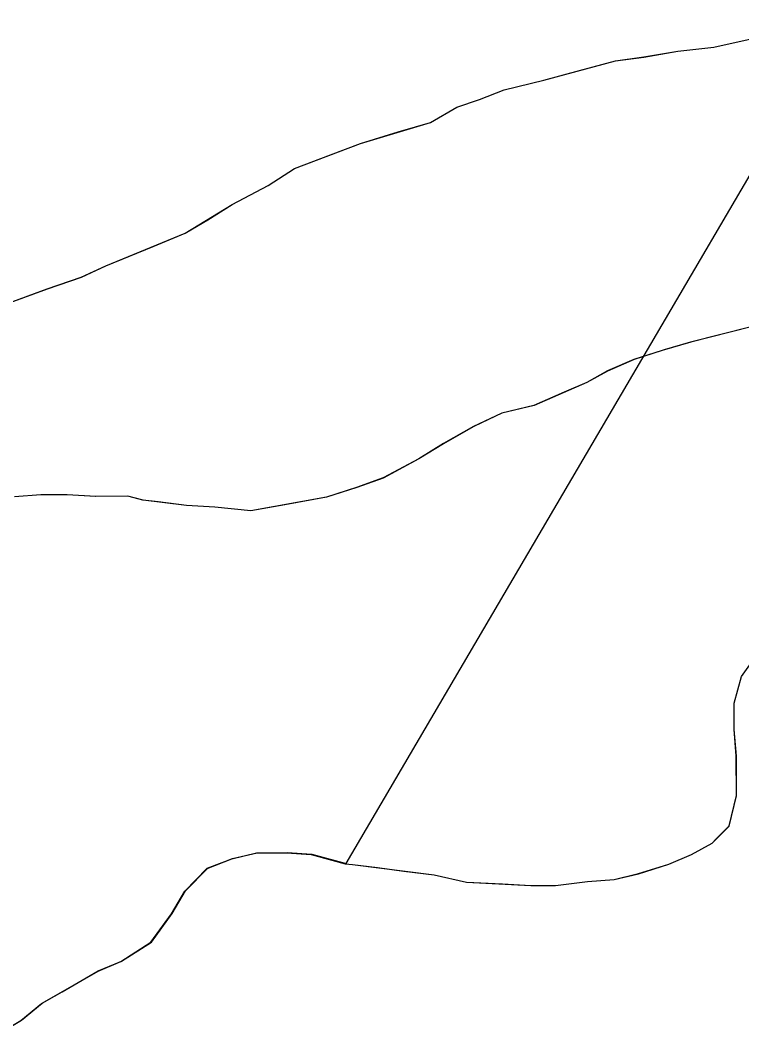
# Model space of a CAD drawing. Extents: x 3279314 to 3317160, y 734079 to 759431.
# Drawn here: x 3295771.6 to 3295862.9, y 743980.8 to 744110 of the extents above; entities that cross this region are included whole.
import ezdxf

# ---------------------------------------------------------------- set-up
doc = ezdxf.new("R2010")
doc.units = 0
for name, color, linetype in [('V-SITE-VEGE', 7, 'Continuous'), ('V-TOPO-SHOR', 7, 'Continuous'), ('V-WETL-SWMP', 7, 'Continuous')]:
    doc.layers.add(name, color=color, linetype=linetype)

msp = doc.modelspace()

# ---------------------------------------------------------------- linework, layer by layer
at = {"layer": 'V-SITE-VEGE'}
for p, q in [((3295812.83, 744003.16), (3295875.44, 744109.98)), ((3295801.56, 744004.54), (3295805.39, 744004.56)), ((3295805.39, 744004.56), (3295808.51, 744004.33)), ((3295795.34, 744002.59), (3295798.45, 744003.8)), ((3295798.45, 744003.8), (3295801.56, 744004.54)), ((3295808.51, 744004.33), (3295812.83, 744003.16)), ((3295792.48, 743999.7), (3295795.34, 744002.59)), ((3295790.81, 743996.81), (3295792.48, 743999.7)), ((3295788.2, 743993.21), (3295790.81, 743996.81)), ((3295784.37, 743990.79), (3295788.2, 743993.21)), ((3295781.5, 743989.58), (3295784.37, 743990.79)), ((3295774.33, 743985.47), (3295781.5, 743989.58)), ((3295771.71, 743983.3), (3295774.33, 743985.47)), ((3295767.65, 743980.88), (3295771.71, 743983.3))]:
    msp.add_line(p, q, dxfattribs=at)
at = {"layer": 'V-TOPO-SHOR'}
for points in [[(3295842.42, 744103.68), (3295846.96, 744104.9), (3295850.56, 744105.4), (3295854.87, 744106.14), (3295859.42, 744106.64), (3295864.92, 744107.87), (3295869.71, 744109.09), (3295874.73, 744109.84), (3295875.46, 744110.03)], [(3295769, 744073.83), (3295774.98, 744076.02), (3295779.29, 744077.48), (3295782.4, 744078.93), (3295788.38, 744081.36), (3295792.44, 744083.06), (3295795.31, 744084.75), (3295798.41, 744086.68), (3295802.96, 744089.1), (3295806.3, 744091.27), (3295810.84, 744092.98), (3295814.67, 744094.43), (3295819.45, 744095.9), (3295823.52, 744097.11), (3295826.87, 744099.05), (3295829.74, 744100.02), (3295832.85, 744101.24), (3295837.87, 744102.46), (3295842.42, 744103.68)], [(3295864.15, 744071.2), (3295860.32, 744070.22), (3295856.49, 744069.25), (3295853.14, 744068.27), (3295852.87, 744068.18)], [(3295852.87, 744068.18), (3295849.31, 744067.05), (3295845.97, 744065.6), (3295843.34, 744064.15), (3295840.47, 744062.93), (3295836.64, 744061.24), (3295832.58, 744060.26), (3295828.99, 744058.56), (3295825.17, 744056.39), (3295822.06, 744054.45), (3295817.52, 744052.04), (3295814.17, 744050.82), (3295810.34, 744049.6), (3295805.08, 744048.62), (3295800.77, 744047.88), (3295796.21, 744048.33), (3295792.62, 744048.55), (3295789.02, 744049.01), (3295787.1, 744049.24), (3295785.18, 744049.71), (3295781.11, 744049.69), (3295777.52, 744049.91), (3295774.16, 744049.9), (3295770.81, 744049.64)], [(3295813.63, 744003.03), (3295816.82, 744002.67), (3295820.17, 744002.21), (3295824.01, 744001.75), (3295828.09, 744000.81), (3295832.64, 744000.59), (3295836.24, 744000.37), (3295839.35, 744000.39), (3295843.42, 744000.89), (3295846.78, 744001.14), (3295849.89, 744001.88), (3295853.71, 744003.1), (3295856.58, 744004.31), (3295859.21, 744005.76), (3295859.69, 744006.24), (3295861.36, 744007.93), (3295862.3, 744011.77), (3295862.27, 744016.8), (3295862.02, 744020.15), (3295862, 744023.51), (3295862.94, 744026.87), (3295865.32, 744030.23)], [(3295767.56, 743980.85), (3295771.62, 743983.27), (3295774.25, 743985.44), (3295776.88, 743986.89), (3295781.42, 743989.55), (3295784.29, 743990.76), (3295788.11, 743993.18), (3295790.73, 743996.78), (3295792.39, 743999.67), (3295795.25, 744002.56), (3295798.36, 744003.77), (3295801.47, 744004.51), (3295805.3, 744004.53), (3295808.42, 744004.3), (3295812.74, 744003.13), (3295813.63, 744003.03)]]:
    msp.add_lwpolyline(points, dxfattribs=at)
at = {"layer": 'V-WETL-SWMP'}
for p, q in [((3295854.87, 744106.13), (3295859.42, 744106.64)), ((3295854.87, 744106.13), (3295859.42, 744106.64)), ((3295859.42, 744106.64), (3295864.93, 744107.86)), ((3295859.42, 744106.64), (3295864.93, 744107.86)), ((3295846.97, 744104.9), (3295850.56, 744105.39)), ((3295846.97, 744104.9), (3295850.56, 744105.39)), ((3295850.56, 744105.39), (3295854.87, 744106.13)), ((3295850.56, 744105.39), (3295854.87, 744106.13)), ((3295837.88, 744102.45), (3295846.97, 744104.9)), ((3295837.88, 744102.45), (3295846.97, 744104.9)), ((3295832.85, 744101.23), (3295837.88, 744102.45)), ((3295832.85, 744101.23), (3295837.88, 744102.45)), ((3295829.74, 744100.01), (3295832.85, 744101.23)), ((3295829.74, 744100.01), (3295832.85, 744101.23)), ((3295823.53, 744097.11), (3295826.87, 744099.04)), ((3295823.53, 744097.11), (3295826.87, 744099.04)), ((3295826.87, 744099.04), (3295829.74, 744100.01)), ((3295826.87, 744099.04), (3295829.74, 744100.01)), ((3295814.67, 744094.43), (3295823.53, 744097.11)), ((3295814.67, 744094.43), (3295823.53, 744097.11)), ((3295806.3, 744091.27), (3295814.67, 744094.43)), ((3295806.3, 744091.27), (3295814.67, 744094.43)), ((3295802.96, 744089.09), (3295806.3, 744091.27)), ((3295802.96, 744089.09), (3295806.3, 744091.27)), ((3295798.42, 744086.68), (3295802.96, 744089.09)), ((3295798.42, 744086.68), (3295802.96, 744089.09)), ((3295792.45, 744083.05), (3295798.42, 744086.68)), ((3295792.45, 744083.05), (3295798.42, 744086.68)), ((3295782.4, 744078.93), (3295792.45, 744083.05)), ((3295782.4, 744078.93), (3295792.45, 744083.05)), ((3295779.3, 744077.47), (3295782.4, 744078.93)), ((3295779.3, 744077.47), (3295782.4, 744078.93)), ((3295774.99, 744076.01), (3295779.3, 744077.47)), ((3295774.99, 744076.01), (3295779.3, 744077.47)), ((3295769.01, 744073.82), (3295774.99, 744076.01)), ((3295769.01, 744073.82), (3295774.99, 744076.01)), ((3295864.16, 744071.2), (3295856.5, 744069.24)), ((3295864.16, 744071.2), (3295856.5, 744069.24)), ((3295856.5, 744069.24), (3295852.87, 744068.18)), ((3295856.5, 744069.24), (3295852.87, 744068.18)), ((3295852.87, 744068.18), (3295849.32, 744067.05)), ((3295852.87, 744068.18), (3295849.32, 744067.05)), ((3295849.32, 744067.05), (3295845.97, 744065.59)), ((3295849.32, 744067.05), (3295845.97, 744065.59)), ((3295845.97, 744065.59), (3295843.34, 744064.14)), ((3295845.97, 744065.59), (3295843.34, 744064.14)), ((3295843.34, 744064.14), (3295836.65, 744061.23)), ((3295843.34, 744064.14), (3295836.65, 744061.23)), ((3295832.58, 744060.25), (3295829, 744058.56)), ((3295832.58, 744060.25), (3295829, 744058.56)), ((3295836.65, 744061.23), (3295832.58, 744060.25)), ((3295836.65, 744061.23), (3295832.58, 744060.25)), ((3295829, 744058.56), (3295825.17, 744056.38)), ((3295829, 744058.56), (3295825.17, 744056.38)), ((3295825.17, 744056.38), (3295822.07, 744054.45)), ((3295825.17, 744056.38), (3295822.07, 744054.45)), ((3295822.07, 744054.45), (3295817.53, 744052.03)), ((3295822.07, 744054.45), (3295817.53, 744052.03)), ((3295817.53, 744052.03), (3295814.18, 744050.81)), ((3295817.53, 744052.03), (3295814.18, 744050.81)), ((3295774.17, 744049.89), (3295770.81, 744049.63)), ((3295774.17, 744049.89), (3295770.81, 744049.63)), ((3295777.52, 744049.91), (3295774.17, 744049.89)), ((3295777.52, 744049.91), (3295774.17, 744049.89)), ((3295781.12, 744049.68), (3295777.52, 744049.91)), ((3295781.12, 744049.68), (3295777.52, 744049.91)), ((3295814.18, 744050.81), (3295810.35, 744049.59)), ((3295814.18, 744050.81), (3295810.35, 744049.59)), ((3295785.19, 744049.71), (3295781.12, 744049.68)), ((3295785.19, 744049.71), (3295781.12, 744049.68)), ((3295787.11, 744049.24), (3295785.19, 744049.71)), ((3295787.11, 744049.24), (3295785.19, 744049.71)), ((3295792.62, 744048.55), (3295787.11, 744049.24)), ((3295792.62, 744048.55), (3295787.11, 744049.24)), ((3295796.22, 744048.32), (3295792.62, 744048.55)), ((3295796.22, 744048.32), (3295792.62, 744048.55)), ((3295810.35, 744049.59), (3295800.77, 744047.87)), ((3295810.35, 744049.59), (3295800.77, 744047.87)), ((3295800.77, 744047.87), (3295796.22, 744048.32)), ((3295800.77, 744047.87), (3295796.22, 744048.32)), ((3295862, 744023.5), (3295862.94, 744026.86)), ((3295862, 744023.5), (3295862.94, 744026.86)), ((3295862.02, 744020.15), (3295862, 744023.5)), ((3295862.02, 744020.15), (3295862, 744023.5)), ((3295862.28, 744016.79), (3295862.02, 744020.15)), ((3295862.28, 744016.79), (3295862.02, 744020.15)), ((3295862.3, 744011.76), (3295862.28, 744016.79)), ((3295862.3, 744011.76), (3295862.28, 744016.79)), ((3295861.36, 744007.92), (3295862.3, 744011.76)), ((3295861.36, 744007.92), (3295862.3, 744011.76)), ((3295859.22, 744005.75), (3295861.36, 744007.92)), ((3295859.22, 744005.75), (3295861.36, 744007.92)), ((3295856.59, 744004.3), (3295859.22, 744005.75)), ((3295856.59, 744004.3), (3295859.22, 744005.75)), ((3295795.25, 744002.55), (3295798.36, 744003.77)), ((3295795.25, 744002.55), (3295798.36, 744003.77)), ((3295798.36, 744003.77), (3295801.47, 744004.5)), ((3295798.36, 744003.77), (3295801.47, 744004.5)), ((3295801.47, 744004.5), (3295805.31, 744004.52)), ((3295801.47, 744004.5), (3295805.31, 744004.52)), ((3295805.31, 744004.52), (3295808.42, 744004.3)), ((3295805.31, 744004.52), (3295808.42, 744004.3)), ((3295808.42, 744004.3), (3295812.74, 744003.12)), ((3295808.42, 744004.3), (3295812.74, 744003.12)), ((3295853.72, 744003.09), (3295856.59, 744004.3)), ((3295853.72, 744003.09), (3295856.59, 744004.3)), ((3295792.39, 743999.66), (3295795.25, 744002.55)), ((3295792.39, 743999.66), (3295795.25, 744002.55)), ((3295812.74, 744003.12), (3295813.63, 744003.02)), ((3295812.74, 744003.12), (3295813.63, 744003.02)), ((3295813.63, 744003.02), (3295824.01, 744001.74)), ((3295813.63, 744003.02), (3295824.01, 744001.74)), ((3295849.89, 744001.87), (3295853.72, 744003.09)), ((3295849.89, 744001.87), (3295853.72, 744003.09)), ((3295824.01, 744001.74), (3295828.09, 744000.8)), ((3295824.01, 744001.74), (3295828.09, 744000.8)), ((3295828.09, 744000.8), (3295836.24, 744000.37)), ((3295828.09, 744000.8), (3295836.24, 744000.37)), ((3295839.36, 744000.38), (3295843.43, 744000.88)), ((3295839.36, 744000.38), (3295843.43, 744000.88)), ((3295843.43, 744000.88), (3295846.78, 744001.14)), ((3295843.43, 744000.88), (3295846.78, 744001.14)), ((3295846.78, 744001.14), (3295849.89, 744001.87)), ((3295846.78, 744001.14), (3295849.89, 744001.87)), ((3295790.73, 743996.78), (3295792.39, 743999.66)), ((3295790.73, 743996.78), (3295792.39, 743999.66)), ((3295836.24, 744000.37), (3295839.36, 744000.38)), ((3295836.24, 744000.37), (3295839.36, 744000.38)), ((3295788.11, 743993.17), (3295790.73, 743996.78)), ((3295788.11, 743993.17), (3295790.73, 743996.78)), ((3295784.29, 743990.75), (3295788.11, 743993.17)), ((3295784.29, 743990.75), (3295788.11, 743993.17)), ((3295781.42, 743989.54), (3295784.29, 743990.75)), ((3295781.42, 743989.54), (3295784.29, 743990.75)), ((3295774.26, 743985.43), (3295781.42, 743989.54)), ((3295774.26, 743985.43), (3295781.42, 743989.54)), ((3295771.63, 743983.26), (3295774.26, 743985.43)), ((3295771.63, 743983.26), (3295774.26, 743985.43)), ((3295767.57, 743980.84), (3295771.63, 743983.26)), ((3295767.57, 743980.84), (3295771.63, 743983.26))]:
    msp.add_line(p, q, dxfattribs=at)

doc.saveas('drawing.dxf')
